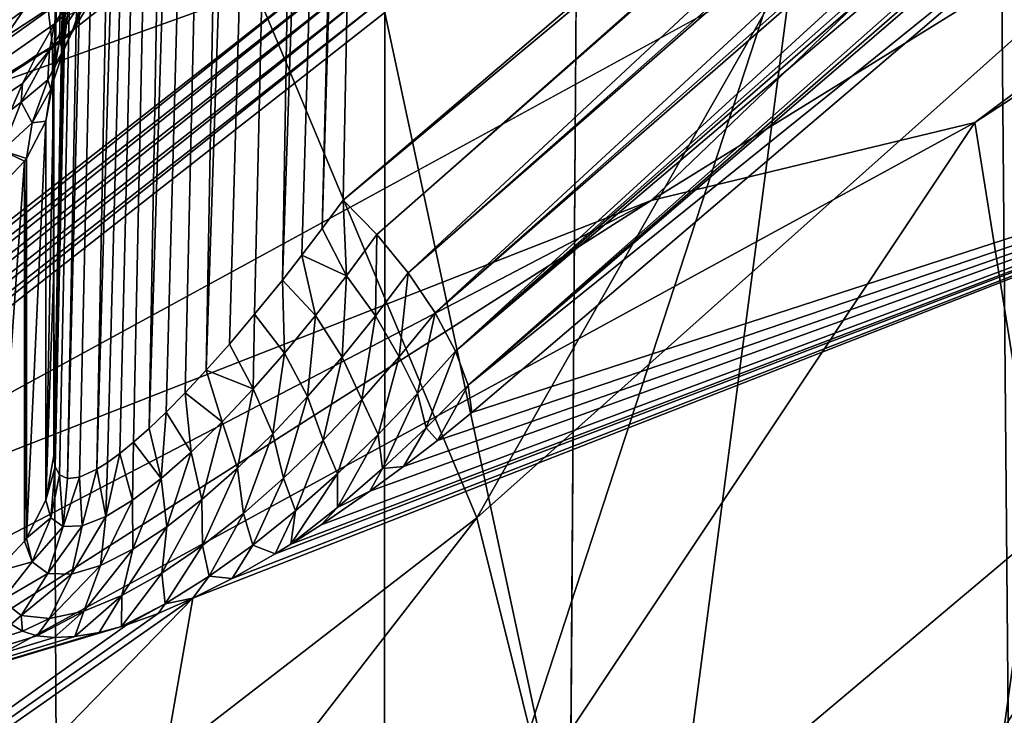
# Model space of a CAD drawing. Header units: metres. Extents: x -109 to 109, y -78 to 121.
# Tile 566 of 656: x 18.362 to 19.41, y -62.831 to -62.09. Entities that reach past the tile are written whole.
import ezdxf

# ---------------------------------------------------------------- set-up
doc = ezdxf.new("R2010")
doc.units = ezdxf.units.M
doc.layers.add('solid_508554_SW0001', color=7, linetype='CONTINUOUS')

msp = doc.modelspace()

# ---------------------------------------------------------------- linework, layer by layer
at = {"layer": 'solid_508554_SW0001'}
for points in [[(17.94449, -62.709686, 15.484874), (19.440199, -61.893547, 16.898468), (18.029377, -50.841457, 8.534774)], [(20.641497, -50.914703, 8.418381), (20.549397, -63.05127, 15.519059), (18.941591, -63.890049, 14.066255)], [(19.02648, -51.757244, 6.959062), (20.641497, -50.914703, 8.418381), (18.941591, -63.890049, 14.066255)], [(19.02648, -51.757244, 6.959062), (18.941591, -63.890049, 14.066255), (17.197317, -64.657623, 12.736771)], [(17.274378, -52.528263, 5.623614), (19.02648, -51.757244, 6.959062), (17.197317, -64.657623, 12.736771)], [(18.404106, -62.113274, 36.394341), (18.506796, -57.266548, 33.50288), (18.496571, -57.306026, 33.436073)], [(18.404106, -62.113274, 36.394341), (18.412527, -62.085979, 36.414581), (18.506796, -57.266548, 33.50288)], [(18.397896, -62.55455, 35.651524), (18.496571, -57.306026, 33.436073), (18.496571, -57.609501, 32.910439)], [(18.397896, -62.55455, 35.651524), (18.397896, -62.152397, 36.348068), (18.496571, -57.306026, 33.436073)], [(18.399399, -62.135147, 36.372101), (18.496571, -57.306026, 33.436073), (18.397896, -62.152397, 36.348068)], [(18.399399, -62.135147, 36.372101), (18.404106, -62.113274, 36.394341), (18.496571, -57.306026, 33.436073)], [(18.506804, -57.647636, 32.842819), (18.397896, -62.55455, 35.651524), (18.496571, -57.609501, 32.910439)], [(18.399374, -62.56665, 35.624794), (18.397896, -62.55455, 35.651524), (18.506804, -57.647636, 32.842819)], [(18.404032, -62.574986, 35.594875), (18.399374, -62.56665, 35.624794), (18.506804, -57.647636, 32.842819)], [(18.41238, -62.578926, 35.561249), (18.404032, -62.574986, 35.594875), (18.506804, -57.647636, 32.842819)], [(18.41238, -62.578926, 35.561249), (18.506804, -57.647636, 32.842819), (18.536776, -57.683376, 32.779926)], [(18.425285, -62.577446, 35.522995), (18.41238, -62.578926, 35.561249), (18.536776, -57.683376, 32.779926)], [(18.44364, -62.569077, 35.4799), (18.425285, -62.577446, 35.522995), (18.536776, -57.683376, 32.779926)], [(18.44364, -62.569077, 35.4799), (18.536776, -57.683376, 32.779926), (18.584446, -57.714291, 32.726048)], [(18.455074, -62.561836, 35.456692), (18.44364, -62.569077, 35.4799), (18.584446, -57.714291, 32.726048)], [(18.468122, -62.552319, 35.432465), (18.455074, -62.561836, 35.456692), (18.584446, -57.714291, 32.726048)], [(18.482849, -62.540356, 35.407322), (18.468122, -62.552319, 35.432465), (18.584446, -57.714291, 32.726048)], [(18.499353, -62.525707, 35.381298), (18.482849, -62.540356, 35.407322), (18.584446, -57.714291, 32.726048)], [(18.499353, -62.525707, 35.381298), (18.584446, -57.714291, 32.726048), (18.646563, -57.73827, 32.684849)], [(18.5177, -62.508213, 35.354527), (18.499353, -62.525707, 35.381298), (18.646563, -57.73827, 32.684849)], [(18.538019, -62.487583, 35.327042), (18.5177, -62.508213, 35.354527), (18.646563, -57.73827, 32.684849)], [(18.560406, -62.463581, 35.298985), (18.538019, -62.487583, 35.327042), (18.646563, -57.73827, 32.684849)], [(18.560406, -62.463581, 35.298985), (18.646563, -57.73827, 32.684849), (18.718899, -57.753681, 32.659138)], [(18.584919, -62.435947, 35.270546), (18.560406, -62.463581, 35.298985), (18.718899, -57.753681, 32.659138)], [(18.611891, -62.404125, 35.241692), (18.584919, -62.435947, 35.270546), (18.718899, -57.753681, 32.659138)], [(18.641369, -62.36776, 35.212761), (18.611891, -62.404125, 35.241692), (18.718899, -57.753681, 32.659138)], [(18.641369, -62.36776, 35.212761), (18.718899, -57.753681, 32.659138), (18.796524, -57.75948, 32.650669)], [(18.66218, -62.341274, 35.19392), (18.641369, -62.36776, 35.212761), (18.796524, -57.75948, 32.650669)], [(18.68384, -62.312904, 35.175583), (18.66218, -62.341274, 35.19392), (18.796524, -57.75948, 32.650669)], [(18.68384, -62.312904, 35.175583), (18.796524, -57.75948, 32.650669), (18.751396, -60.021019, 33.904263)], [(18.751396, -60.021019, 33.904263), (18.706264, -62.282555, 35.157852), (18.68384, -62.312904, 35.175583)], [(19.390108, -61.699596, 34.834713), (18.706264, -62.282555, 35.157852), (18.751396, -60.021019, 33.904263)], [(18.524599, -61.847782, 41.124611), (18.848715, -62.620667, 39.785931), (20.188845, -60.267937, 40.699127)], [(18.848715, -62.620667, 39.785931), (20.542078, -61.110256, 39.240185), (20.188845, -60.267937, 40.699127)], [(19.420925, -63.568558, 23.756556), (19.401405, -61.326843, 22.4753), (20.270317, -60.495655, 23.914961)], [(18.404993, -61.088379, 38.069042), (16.630539, -62.542767, 38.568161), (16.390022, -61.841415, 39.782932)], [(18.404993, -61.088379, 38.069042), (18.546196, -61.894909, 36.672203), (16.630539, -62.542767, 38.568161)], [(16.744415, -63.320492, 41.454334), (18.524599, -61.847782, 41.124611), (18.073944, -61.090916, 42.435535)], [(18.848715, -62.620667, 39.785931), (19.044073, -63.404297, 38.428646), (20.542078, -61.110256, 39.240185)], [(19.044073, -63.404297, 38.428646), (20.754988, -61.964287, 37.76096), (20.542078, -61.110256, 39.240185)], [(20.088715, -61.130566, 34.511303), (18.706264, -62.282555, 35.157852), (19.390108, -61.699596, 34.834713)], [(20.088715, -61.130566, 34.511303), (18.742046, -62.319164, 35.170216), (18.706264, -62.282555, 35.157852)], [(20.088715, -61.130566, 34.511303), (20.092216, -61.134052, 34.511684), (18.742046, -62.319164, 35.170216)], [(20.092216, -61.134052, 34.511684), (18.775501, -62.360168, 35.169559), (18.742046, -62.319164, 35.170216)], [(20.092216, -61.134052, 34.511684), (20.124521, -61.169422, 34.509426), (18.775501, -62.360168, 35.169559)], [(20.124521, -61.169422, 34.509426), (20.130962, -61.177265, 34.507545), (18.775501, -62.360168, 35.169559)], [(20.130962, -61.177265, 34.507545), (18.804108, -62.402527, 35.155838), (18.775501, -62.360168, 35.169559)], [(20.130962, -61.177265, 34.507545), (20.155136, -61.209927, 34.494678), (18.804108, -62.402527, 35.155838)], [(20.155136, -61.209927, 34.494678), (20.162874, -61.221813, 34.487976), (18.804108, -62.402527, 35.155838)], [(20.162874, -61.221813, 34.487976), (18.825863, -62.443275, 35.130005), (18.804108, -62.402527, 35.155838)], [(20.162874, -61.221813, 34.487976), (20.178419, -61.249252, 34.468094), (18.825863, -62.443275, 35.130005)], [(19.633524, -61.233089, 24.817463), (18.750406, -62.082764, 23.345781), (19.215124, -64.252457, 25.577984)], [(19.633524, -61.233089, 24.817463), (19.215124, -64.252457, 25.577984), (19.642294, -63.817482, 26.331379)], [(20.178419, -61.249252, 34.468094), (20.185251, -61.263927, 34.454636), (18.825863, -62.443275, 35.130005)], [(20.185251, -61.263927, 34.454636), (20.192741, -61.284649, 34.431522), (18.825863, -62.443275, 35.130005)], [(20.192741, -61.284649, 34.431522), (18.839243, -62.479561, 35.093872), (18.825863, -62.443275, 35.130005)], [(20.192741, -61.284649, 34.431522), (20.196196, -61.300037, 34.410339), (18.839243, -62.479561, 35.093872)], [(20.196196, -61.300037, 34.410339), (20.197104, -61.313644, 34.387524), (18.839243, -62.479561, 35.093872)], [(18.839243, -62.479561, 35.093872), (20.197104, -61.313644, 34.387524), (19.532162, -61.921585, 34.724514)], [(18.392075, -62.078957, 21.084171), (19.401405, -61.326843, 22.4753), (18.396463, -62.118774, 21.103638)], [(18.408419, -64.365997, 22.375349), (18.396463, -62.118774, 21.103638), (19.401405, -61.326843, 22.4753)], [(19.420925, -63.568558, 23.756556), (18.408419, -64.365997, 22.375349), (19.401405, -61.326843, 22.4753)], [(19.526442, -63.122643, 19.768057), (20.722364, -61.324429, 18.651049), (19.378872, -62.199867, 17.134745)], [(20.3864, -61.445717, 18.06547), (19.378872, -62.199867, 17.134745), (20.722364, -61.324429, 18.651049)], [(20.3864, -61.445717, 18.06547), (19.034279, -62.283001, 16.61525), (19.378872, -62.199867, 17.134745)], [(20.3864, -61.445717, 18.06547), (19.440199, -61.893547, 16.898468), (19.034279, -62.283001, 16.61525)], [(16.744415, -63.320492, 41.454334), (17.037382, -64.019104, 40.244301), (18.524599, -61.847782, 41.124611)], [(17.037382, -64.019104, 40.244301), (18.848715, -62.620667, 39.785931), (18.524599, -61.847782, 41.124611)], [(18.704838, -62.026371, 23.343596), (18.013329, -61.86404, 23.708336), (17.053362, -62.618511, 22.401556)], [(18.546196, -61.894909, 36.672203), (16.751232, -63.251785, 37.340099), (16.630539, -62.542767, 38.568161)], [(18.546196, -61.894909, 36.672203), (18.508961, -61.939335, 36.665405), (16.751232, -63.251785, 37.340099)], [(19.034279, -62.283001, 16.61525), (19.440199, -61.893547, 16.898468), (17.94449, -62.709686, 15.484874)], [(18.839243, -62.479561, 35.093872), (19.532162, -61.921585, 34.724514), (18.843311, -62.508812, 35.050018)], [(18.843311, -62.508812, 35.050018), (19.532162, -61.921585, 34.724514), (20.072819, -62.109833, 32.986061)], [(18.508961, -61.939335, 36.665405), (18.475719, -61.981636, 36.654873), (16.751232, -63.251785, 37.340099)], [(19.044073, -63.404297, 38.428646), (19.109341, -64.193314, 37.062027), (20.754988, -61.964287, 37.76096)], [(19.109341, -64.193314, 37.062027), (20.826118, -62.824192, 36.271564), (20.754988, -61.964287, 37.76096)], [(18.475719, -61.981636, 36.654873), (18.470203, -61.988949, 36.65263), (16.751232, -63.251785, 37.340099)], [(18.470203, -61.988949, 36.65263), (18.446211, -62.021904, 36.640949), (16.751232, -63.251785, 37.340099)], [(18.360125, -61.998993, 21.063641), (18.379759, -62.038357, 21.070616), (17.24262, -62.770435, 19.776314)], [(18.446211, -62.021904, 36.640949), (18.420544, -62.059696, 36.624191), (16.751232, -63.251785, 37.340099)], [(17.677504, -62.831738, 21.948658), (18.704838, -62.026371, 23.343596), (17.053362, -62.618511, 22.401556)], [(17.690651, -62.837887, 21.941553), (18.704838, -62.026371, 23.343596), (17.677504, -62.831738, 21.948658)], [(17.690651, -62.837887, 21.941553), (18.718748, -62.031921, 23.337528), (18.704838, -62.026371, 23.343596)], [(17.690651, -62.837887, 21.941553), (17.702648, -62.847992, 21.937662), (18.718748, -62.031921, 23.337528)], [(17.702648, -62.847992, 21.937662), (18.731443, -62.041477, 23.334585), (18.718748, -62.031921, 23.337528)], [(18.379759, -62.038357, 21.070616), (17.258196, -62.818344, 19.789103), (17.24262, -62.770435, 19.776314)], [(18.379759, -62.038357, 21.070616), (18.392075, -62.078957, 21.084171), (17.258196, -62.818344, 19.789103)], [(17.702648, -62.847992, 21.937662), (17.712242, -62.860992, 21.937391), (18.731443, -62.041477, 23.334585)], [(17.712242, -62.860992, 21.937391), (18.741596, -62.054043, 23.335072), (18.731443, -62.041477, 23.334585)], [(17.712242, -62.860992, 21.937391), (17.718431, -62.875534, 21.940771), (18.741596, -62.054043, 23.335072)], [(17.718431, -62.875534, 21.940771), (18.748144, -62.068302, 23.338938), (18.741596, -62.054043, 23.335072)], [(18.447586, -62.053047, 36.540672), (18.416746, -62.104668, 36.521542), (18.429991, -62.067146, 36.588554)], [(18.428251, -62.079117, 36.476643), (18.416746, -62.104668, 36.521542), (18.447586, -62.053047, 36.540672)], [(18.420544, -62.059696, 36.624191), (18.398518, -62.095001, 36.605015), (16.751232, -63.251785, 37.340099)], [(18.429991, -62.067146, 36.588554), (18.39328, -62.12302, 36.565285), (18.398518, -62.095001, 36.605015)], [(18.416746, -62.104668, 36.521542), (18.39328, -62.12302, 36.565285), (18.429991, -62.067146, 36.588554)], [(18.429991, -62.067146, 36.588554), (18.398518, -62.095001, 36.605015), (18.420544, -62.059696, 36.624191)], [(17.718431, -62.875534, 21.940771), (17.72057, -62.890095, 21.947445), (18.748144, -62.068302, 23.338938)], [(18.748144, -62.068302, 23.338938), (17.72057, -62.890095, 21.947445), (18.750406, -62.082764, 23.345781)], [(18.392075, -62.078957, 21.084171), (18.396463, -62.118774, 21.103638), (17.258196, -62.818344, 19.789103)], [(18.750406, -62.082764, 23.345781), (17.72057, -62.890095, 21.947445), (18.749451, -64.677437, 24.8419)], [(18.408075, -62.12418, 36.451721), (18.412527, -62.085979, 36.414581), (18.404106, -62.113274, 36.394341)], [(18.428251, -62.079117, 36.476643), (18.412527, -62.085979, 36.414581), (18.408075, -62.12418, 36.451721)], [(18.428251, -62.079117, 36.476643), (18.408075, -62.12418, 36.451721), (18.416746, -62.104668, 36.521542)], [(18.750406, -62.082764, 23.345781), (18.749451, -64.677437, 24.8419), (19.215124, -64.252457, 25.577984)], [(18.398518, -62.095001, 36.605015), (18.379942, -62.127842, 36.583729), (16.751232, -63.251785, 37.340099)], [(18.39328, -62.12302, 36.565285), (18.379942, -62.127842, 36.583729), (18.398518, -62.095001, 36.605015)], [(18.416746, -62.104668, 36.521542), (18.391579, -62.154621, 36.491749), (18.39328, -62.12302, 36.565285)], [(18.408075, -62.12418, 36.451721), (18.391579, -62.154621, 36.491749), (18.416746, -62.104668, 36.521542)], [(18.404993, -63.512951, 33.869564), (20.072819, -62.109833, 32.986061), (19.809559, -62.908447, 31.602818)], [(18.5462, -62.706512, 35.266457), (20.072819, -62.109833, 32.986061), (18.404993, -63.512951, 33.869564)], [(18.588032, -62.68528, 35.224503), (20.072819, -62.109833, 32.986061), (18.5462, -62.706512, 35.266457)], [(18.588032, -62.68528, 35.224503), (18.633833, -62.659103, 35.183693), (20.072819, -62.109833, 32.986061)], [(18.633833, -62.659103, 35.183693), (18.650311, -62.649002, 35.170204), (20.072819, -62.109833, 32.986061)], [(18.650311, -62.649002, 35.170204), (18.682837, -62.628147, 35.145168), (20.072819, -62.109833, 32.986061)], [(18.682837, -62.628147, 35.145168), (18.734632, -62.592491, 35.109535), (20.072819, -62.109833, 32.986061)], [(18.734632, -62.592491, 35.109535), (18.770363, -62.566277, 35.087738), (20.072819, -62.109833, 32.986061)], [(18.770363, -62.566277, 35.087738), (18.806547, -62.538414, 35.067932), (20.072819, -62.109833, 32.986061)], [(18.806547, -62.538414, 35.067932), (18.843311, -62.508812, 35.050018), (20.072819, -62.109833, 32.986061)], [(17.258196, -62.818344, 19.789103), (18.396463, -62.118774, 21.103638), (17.263735, -62.865166, 19.810846)], [(18.408419, -64.365997, 22.375349), (17.263735, -62.865166, 19.810846), (18.396463, -62.118774, 21.103638)], [(18.394762, -62.164368, 36.417561), (18.404106, -62.113274, 36.394341), (18.399399, -62.135147, 36.372101)], [(18.408075, -62.12418, 36.451721), (18.404106, -62.113274, 36.394341), (18.394762, -62.164368, 36.417561)], [(18.379942, -62.127842, 36.583729), (18.364626, -62.158276, 36.5606), (16.751232, -63.251785, 37.340099)], [(18.39328, -62.12302, 36.565285), (18.363083, -62.178165, 36.529629), (18.364626, -62.158276, 36.5606)], [(18.391579, -62.154621, 36.491749), (18.363083, -62.178165, 36.529629), (18.39328, -62.12302, 36.565285)], [(18.39328, -62.12302, 36.565285), (18.364626, -62.158276, 36.5606), (18.379942, -62.127842, 36.583729)], [(18.408075, -62.12418, 36.451721), (18.394762, -62.164368, 36.417561), (18.391579, -62.154621, 36.491749)], [(18.394762, -62.164368, 36.417561), (18.399399, -62.135147, 36.372101), (18.397896, -62.152397, 36.348068)], [(18.364626, -62.158276, 36.5606), (18.352383, -62.186382, 36.535843), (16.751232, -63.251785, 37.340099)], [(18.363083, -62.178165, 36.529629), (18.352383, -62.186382, 36.535843), (18.364626, -62.158276, 36.5606)], [(18.391579, -62.154621, 36.491749), (18.374754, -62.200329, 36.450836), (18.363083, -62.178165, 36.529629)], [(18.394762, -62.164368, 36.417561), (18.374754, -62.200329, 36.450836), (18.391579, -62.154621, 36.491749)], [(18.389458, -62.601925, 35.67762), (18.397896, -62.152397, 36.348068), (18.397825, -62.356972, 36.001812)], [(18.394762, -62.164368, 36.417561), (18.397896, -62.152397, 36.348068), (18.389458, -62.198689, 36.376049)], [(18.389458, -62.601925, 35.67762), (18.389458, -62.198689, 36.376049), (18.397896, -62.152397, 36.348068)], [(18.397896, -62.55455, 35.651524), (18.397825, -62.356972, 36.001812), (18.397896, -62.152397, 36.348068)], [(18.394762, -62.164368, 36.417561), (18.389458, -62.198689, 36.376049), (18.374754, -62.200329, 36.450836)], [(18.363083, -62.178165, 36.529629), (18.342766, -62.229694, 36.481094), (18.352383, -62.186382, 36.535843)], [(18.374754, -62.200329, 36.450836), (18.342766, -62.229694, 36.481094), (18.363083, -62.178165, 36.529629)], [(18.231358, -63.92461, 18.379013), (19.378872, -62.199867, 17.134745), (17.88788, -63.013432, 15.725611)], [(19.034279, -62.283001, 16.61525), (17.88788, -63.013432, 15.725611), (19.378872, -62.199867, 17.134745)], [(18.231358, -63.92461, 18.379013), (19.526442, -63.122643, 19.768057), (19.378872, -62.199867, 17.134745)], [(18.374754, -62.200329, 36.450836), (18.368752, -62.238422, 36.400074), (18.342766, -62.229694, 36.481094)], [(18.389458, -62.198689, 36.376049), (18.368752, -62.238422, 36.400074), (18.374754, -62.200329, 36.450836)], [(18.368752, -62.642601, 35.700016), (18.368752, -62.238422, 36.400074), (18.389458, -62.198689, 36.376049)], [(18.389458, -62.601925, 35.67762), (18.368752, -62.642601, 35.700016), (18.389458, -62.198689, 36.376049)], [(18.366673, -62.24128, 36.401806), (18.335487, -62.273647, 36.421379), (18.342766, -62.229694, 36.481094)], [(18.368752, -62.238422, 36.400074), (18.366673, -62.24128, 36.401806), (18.342766, -62.229694, 36.481094)], [(18.335487, -62.678665, 35.719872), (18.335487, -62.273647, 36.421379), (18.366673, -62.24128, 36.401806)], [(18.366673, -62.645527, 35.70163), (18.335487, -62.678665, 35.719872), (18.366673, -62.24128, 36.401806)], [(18.366673, -62.645527, 35.70163), (18.366673, -62.24128, 36.401806), (18.368752, -62.238422, 36.400074)], [(18.368752, -62.642601, 35.700016), (18.366673, -62.645527, 35.70163), (18.368752, -62.238422, 36.400074)], [(19.034279, -62.283001, 16.61525), (17.545015, -63.059937, 15.269559), (17.88788, -63.013432, 15.725611)], [(19.034279, -62.283001, 16.61525), (17.94449, -62.709686, 15.484874), (17.545015, -63.059937, 15.269559)], [(18.709644, -62.363102, 35.192173), (18.68384, -62.312904, 35.175583), (18.706264, -62.282555, 35.157852)], [(18.709644, -62.363102, 35.192173), (18.706264, -62.282555, 35.157852), (18.742046, -62.319164, 35.170216)], [(18.709644, -62.363102, 35.192173), (18.66218, -62.341274, 35.19392), (18.68384, -62.312904, 35.175583)], [(18.709644, -62.363102, 35.192173), (18.742046, -62.319164, 35.170216), (18.740711, -62.405804, 35.188633)], [(18.742046, -62.319164, 35.170216), (18.775501, -62.360168, 35.169559), (18.740711, -62.405804, 35.188633)], [(18.676785, -62.405354, 35.216957), (18.641369, -62.36776, 35.212761), (18.66218, -62.341274, 35.19392)], [(18.676785, -62.405354, 35.216957), (18.66218, -62.341274, 35.19392), (18.709644, -62.363102, 35.192173)], [(18.389458, -62.601925, 35.67762), (18.397825, -62.356972, 36.001812), (18.397896, -62.55455, 35.651524)], [(18.740711, -62.405804, 35.188633), (18.775501, -62.360168, 35.169559), (18.765743, -62.449554, 35.172497)], [(18.775501, -62.360168, 35.169559), (18.804108, -62.402527, 35.155838), (18.765743, -62.449554, 35.172497)], [(18.643625, -62.445625, 35.244583), (18.611891, -62.404125, 35.241692), (18.641369, -62.36776, 35.212761)], [(18.643625, -62.445625, 35.244583), (18.641369, -62.36776, 35.212761), (18.676785, -62.405354, 35.216957)], [(18.676785, -62.405354, 35.216957), (18.709644, -62.363102, 35.192173), (18.704929, -62.44976, 35.210869)], [(18.709644, -62.363102, 35.192173), (18.740711, -62.405804, 35.188633), (18.704929, -62.44976, 35.210869)], [(18.765743, -62.449554, 35.172497), (18.804108, -62.402527, 35.155838), (18.785473, -62.488613, 35.143944)], [(18.804108, -62.402527, 35.155838), (18.825863, -62.443275, 35.130005), (18.785473, -62.488613, 35.143944)], [(18.610352, -62.483582, 35.275108), (18.584919, -62.435947, 35.270546), (18.611891, -62.404125, 35.241692)], [(18.610352, -62.483582, 35.275108), (18.611891, -62.404125, 35.241692), (18.643625, -62.445625, 35.244583)], [(18.643625, -62.445625, 35.244583), (18.676785, -62.405354, 35.216957), (18.668324, -62.491707, 35.236362)], [(18.676785, -62.405354, 35.216957), (18.704929, -62.44976, 35.210869), (18.668324, -62.491707, 35.236362)], [(18.704929, -62.44976, 35.210869), (18.740711, -62.405804, 35.188633), (18.725941, -62.494827, 35.192745)], [(18.740711, -62.405804, 35.188633), (18.765743, -62.449554, 35.172497), (18.725941, -62.494827, 35.192745)], [(18.610352, -62.483582, 35.275108), (18.560406, -62.463581, 35.298985), (18.584919, -62.435947, 35.270546)], [(18.610352, -62.483582, 35.275108), (18.643625, -62.445625, 35.244583), (18.631084, -62.531269, 35.265259)], [(18.643625, -62.445625, 35.244583), (18.668324, -62.491707, 35.236362), (18.631084, -62.531269, 35.265259)], [(18.785473, -62.488613, 35.143944), (18.825863, -62.443275, 35.130005), (18.794497, -62.524925, 35.106701)], [(18.825863, -62.443275, 35.130005), (18.839243, -62.479561, 35.093872), (18.794497, -62.524925, 35.106701)], [(18.668324, -62.491707, 35.236362), (18.704929, -62.44976, 35.210869), (18.684877, -62.537994, 35.216747)], [(18.704929, -62.44976, 35.210869), (18.725941, -62.494827, 35.192745), (18.684877, -62.537994, 35.216747)], [(18.725941, -62.494827, 35.192745), (18.765743, -62.449554, 35.172497), (18.743496, -62.53228, 35.161499)], [(18.765743, -62.449554, 35.172497), (18.785473, -62.488613, 35.143944), (18.743496, -62.53228, 35.161499)], [(18.577185, -62.518803, 35.308613), (18.538019, -62.487583, 35.327042), (18.560406, -62.463581, 35.298985)], [(18.577185, -62.518803, 35.308613), (18.560406, -62.463581, 35.298985), (18.610352, -62.483582, 35.275108)], [(18.544418, -62.550766, 35.3452), (18.5177, -62.508213, 35.354527), (18.538019, -62.487583, 35.327042)], [(18.544418, -62.550766, 35.3452), (18.538019, -62.487583, 35.327042), (18.577185, -62.518803, 35.308613)], [(18.577185, -62.518803, 35.308613), (18.610352, -62.483582, 35.275108), (18.593441, -62.567986, 35.297752)], [(18.610352, -62.483582, 35.275108), (18.631084, -62.531269, 35.265259), (18.593441, -62.567986, 35.297752)], [(18.794497, -62.524925, 35.106701), (18.839243, -62.479561, 35.093872), (18.806547, -62.538414, 35.067932)], [(18.839243, -62.479561, 35.093872), (18.843311, -62.508812, 35.050018), (18.806547, -62.538414, 35.067932)], [(18.631084, -62.531269, 35.265259), (18.668324, -62.491707, 35.236362), (18.642756, -62.578636, 35.244732)], [(18.668324, -62.491707, 35.236362), (18.684877, -62.537994, 35.216747), (18.642756, -62.578636, 35.244732)], [(18.684877, -62.537994, 35.216747), (18.725941, -62.494827, 35.192745), (18.700094, -62.573963, 35.182846)], [(18.725941, -62.494827, 35.192745), (18.743496, -62.53228, 35.161499), (18.700094, -62.573963, 35.182846)], [(18.743496, -62.53228, 35.161499), (18.785473, -62.488613, 35.143944), (18.748018, -62.568481, 35.123508)], [(18.785473, -62.488613, 35.143944), (18.794497, -62.524925, 35.106701), (18.748018, -62.568481, 35.123508)], [(18.512445, -62.5788, 35.384987), (18.499353, -62.525707, 35.381298), (18.5177, -62.508213, 35.354527)], [(18.512445, -62.5788, 35.384987), (18.5177, -62.508213, 35.354527), (18.544418, -62.550766, 35.3452)], [(18.544418, -62.550766, 35.3452), (18.577185, -62.518803, 35.308613), (18.555708, -62.601269, 35.334095)], [(18.577185, -62.518803, 35.308613), (18.593441, -62.567986, 35.297752), (18.555708, -62.601269, 35.334095)], [(18.512445, -62.5788, 35.384987), (18.482849, -62.540356, 35.407322), (18.499353, -62.525707, 35.381298)], [(18.748018, -62.568481, 35.123508), (18.794497, -62.524925, 35.106701), (18.770363, -62.566277, 35.087738)], [(18.794497, -62.524925, 35.106701), (18.806547, -62.538414, 35.067932), (18.770363, -62.566277, 35.087738)], [(18.593441, -62.567986, 35.297752), (18.631084, -62.531269, 35.265259), (18.599829, -62.616249, 35.276993)], [(18.631084, -62.531269, 35.265259), (18.642756, -62.578636, 35.244732), (18.599829, -62.616249, 35.276993)], [(18.642756, -62.578636, 35.244732), (18.684877, -62.537994, 35.216747), (18.655451, -62.613297, 35.208229)], [(18.684877, -62.537994, 35.216747), (18.700094, -62.573963, 35.182846), (18.655451, -62.613297, 35.208229)], [(18.743496, -62.53228, 35.161499), (18.748018, -62.568481, 35.123508), (18.699989, -62.609901, 35.144501)], [(18.700094, -62.573963, 35.182846), (18.743496, -62.53228, 35.161499), (18.699989, -62.609901, 35.144501)], [(18.481829, -62.602032, 35.428062), (18.468122, -62.552319, 35.432465), (18.482849, -62.540356, 35.407322)], [(18.481829, -62.602032, 35.428062), (18.482849, -62.540356, 35.407322), (18.512445, -62.5788, 35.384987)], [(18.389458, -62.601925, 35.67762), (18.397896, -62.55455, 35.651524), (18.399374, -62.56665, 35.624794)], [(18.453379, -62.619324, 35.474411), (18.455074, -62.561836, 35.456692), (18.468122, -62.552319, 35.432465)], [(18.453379, -62.619324, 35.474411), (18.468122, -62.552319, 35.432465), (18.481829, -62.602032, 35.428062)], [(18.512445, -62.5788, 35.384987), (18.544418, -62.550766, 35.3452), (18.518328, -62.63036, 35.37458)], [(18.544418, -62.550766, 35.3452), (18.555708, -62.601269, 35.334095), (18.518328, -62.63036, 35.37458)], [(18.394766, -62.62072, 35.627121), (18.389458, -62.601925, 35.67762), (18.399374, -62.56665, 35.624794)], [(18.394766, -62.62072, 35.627121), (18.399374, -62.56665, 35.624794), (18.404032, -62.574986, 35.594875)], [(18.428265, -62.629253, 35.523743), (18.425285, -62.577446, 35.522995), (18.44364, -62.569077, 35.4799)], [(18.428265, -62.629253, 35.523743), (18.44364, -62.569077, 35.4799), (18.453379, -62.619324, 35.474411)], [(18.453379, -62.619324, 35.474411), (18.44364, -62.569077, 35.4799), (18.455074, -62.561836, 35.456692)], [(18.555708, -62.601269, 35.334095), (18.593441, -62.567986, 35.297752), (18.55644, -62.650192, 35.313919)], [(18.593441, -62.567986, 35.297752), (18.599829, -62.616249, 35.276993), (18.55644, -62.650192, 35.313919)], [(18.699989, -62.609901, 35.144501), (18.748018, -62.568481, 35.123508), (18.734632, -62.592491, 35.109535)], [(18.748018, -62.568481, 35.123508), (18.770363, -62.566277, 35.087738), (18.734632, -62.592491, 35.109535)], [(18.394766, -62.62072, 35.627121), (18.404032, -62.574986, 35.594875), (18.408085, -62.630211, 35.57523)], [(18.408085, -62.630211, 35.57523), (18.404032, -62.574986, 35.594875), (18.41238, -62.578926, 35.561249)], [(18.408085, -62.630211, 35.57523), (18.41238, -62.578926, 35.561249), (18.425285, -62.577446, 35.522995)], [(18.408085, -62.630211, 35.57523), (18.425285, -62.577446, 35.522995), (18.428265, -62.629253, 35.523743)], [(18.481829, -62.602032, 35.428062), (18.512445, -62.5788, 35.384987), (18.481958, -62.654263, 35.419525)], [(18.512445, -62.5788, 35.384987), (18.518328, -62.63036, 35.37458), (18.481958, -62.654263, 35.419525)], [(18.599829, -62.616249, 35.276993), (18.642756, -62.578636, 35.244732), (18.609789, -62.649849, 35.237949)], [(18.642756, -62.578636, 35.244732), (18.655451, -62.613297, 35.208229), (18.609789, -62.649849, 35.237949)], [(18.700094, -62.573963, 35.182846), (18.699989, -62.609901, 35.144501), (18.650311, -62.649002, 35.170204)], [(18.655451, -62.613297, 35.208229), (18.700094, -62.573963, 35.182846), (18.650311, -62.649002, 35.170204)], [(18.699989, -62.609901, 35.144501), (18.734632, -62.592491, 35.109535), (18.682837, -62.628147, 35.145168)], [(18.394766, -62.62072, 35.627121), (18.368752, -62.642601, 35.700016), (18.389458, -62.601925, 35.67762)], [(18.481829, -62.602032, 35.428062), (18.481958, -62.654263, 35.419525), (18.447601, -62.671669, 35.469154)], [(18.453379, -62.619324, 35.474411), (18.481829, -62.602032, 35.428062), (18.447601, -62.671669, 35.469154)], [(18.555708, -62.601269, 35.334095), (18.55644, -62.650192, 35.313919), (18.513094, -62.679626, 35.355968)], [(18.518328, -62.63036, 35.37458), (18.555708, -62.601269, 35.334095), (18.513094, -62.679626, 35.355968)], [(18.609789, -62.649849, 35.237949), (18.655451, -62.613297, 35.208229), (18.633833, -62.659103, 35.183693)], [(18.655451, -62.613297, 35.208229), (18.650311, -62.649002, 35.170204), (18.633833, -62.659103, 35.183693)], [(18.699989, -62.609901, 35.144501), (18.682837, -62.628147, 35.145168), (18.650311, -62.649002, 35.170204)], [(17.037382, -64.019104, 40.244301), (17.213966, -64.727425, 39.017452), (18.848715, -62.620667, 39.785931)], [(17.213966, -64.727425, 39.017452), (19.044073, -63.404297, 38.428646), (18.848715, -62.620667, 39.785931)], [(18.394766, -62.62072, 35.627121), (18.374758, -62.667519, 35.641624), (18.368752, -62.642601, 35.700016)], [(18.394766, -62.62072, 35.627121), (18.408085, -62.630211, 35.57523), (18.374758, -62.667519, 35.641624)], [(18.453379, -62.619324, 35.474411), (18.447601, -62.671669, 35.469154), (18.416761, -62.680912, 35.523418)], [(18.428265, -62.629253, 35.523743), (18.453379, -62.619324, 35.474411), (18.416761, -62.680912, 35.523418)], [(18.55644, -62.650192, 35.313919), (18.599829, -62.616249, 35.276993), (18.563406, -62.683071, 35.272408)], [(18.599829, -62.616249, 35.276993), (18.609789, -62.649849, 35.237949), (18.563406, -62.683071, 35.272408)], [(18.408085, -62.630211, 35.57523), (18.39159, -62.680096, 35.581573), (18.374758, -62.667519, 35.641624)], [(18.428265, -62.629253, 35.523743), (18.416761, -62.680912, 35.523418), (18.39159, -62.680096, 35.581573)], [(18.408085, -62.630211, 35.57523), (18.428265, -62.629253, 35.523743), (18.39159, -62.680096, 35.581573)], [(18.518328, -62.63036, 35.37458), (18.513094, -62.679626, 35.355968), (18.470552, -62.703445, 35.403652)], [(18.481958, -62.654263, 35.419525), (18.518328, -62.63036, 35.37458), (18.470552, -62.703445, 35.403652)], [(18.374758, -62.667519, 35.641624), (18.366673, -62.645527, 35.70163), (18.368752, -62.642601, 35.700016)], [(18.374758, -62.667519, 35.641624), (18.335487, -62.678665, 35.719872), (18.366673, -62.645527, 35.70163)], [(18.481958, -62.654263, 35.419525), (18.470552, -62.703445, 35.403652), (18.430008, -62.720184, 35.457424)], [(18.447601, -62.671669, 35.469154), (18.481958, -62.654263, 35.419525), (18.430008, -62.720184, 35.457424)], [(18.513094, -62.679626, 35.355968), (18.55644, -62.650192, 35.313919), (18.516716, -62.712273, 35.312069)], [(18.55644, -62.650192, 35.313919), (18.563406, -62.683071, 35.272408), (18.516716, -62.712273, 35.312069)], [(18.563406, -62.683071, 35.272408), (18.609789, -62.649849, 35.237949), (18.588032, -62.68528, 35.224503)], [(18.609789, -62.649849, 35.237949), (18.633833, -62.659103, 35.183693), (18.588032, -62.68528, 35.224503)], [(18.374758, -62.667519, 35.641624), (18.342772, -62.708408, 35.651924), (18.335487, -62.678665, 35.719872)], [(18.374758, -62.667519, 35.641624), (18.39159, -62.680096, 35.581573), (18.342772, -62.708408, 35.651924)], [(18.447601, -62.671669, 35.469154), (18.430008, -62.720184, 35.457424), (18.393299, -62.727974, 35.517437)], [(18.416761, -62.680912, 35.523418), (18.447601, -62.671669, 35.469154), (18.393299, -62.727974, 35.517437)], [(18.39159, -62.680096, 35.581573), (18.363096, -62.724674, 35.583019), (18.342772, -62.708408, 35.651924)], [(18.39159, -62.680096, 35.581573), (18.416761, -62.680912, 35.523418), (18.363096, -62.724674, 35.583019)], [(18.416761, -62.680912, 35.523418), (18.393299, -62.727974, 35.517437), (18.363096, -62.724674, 35.583019)], [(18.513094, -62.679626, 35.355968), (18.516716, -62.712273, 35.312069), (18.470205, -62.736584, 35.357689)], [(18.470552, -62.703445, 35.403652), (18.513094, -62.679626, 35.355968), (18.470205, -62.736584, 35.357689)], [(18.516716, -62.712273, 35.312069), (18.563406, -62.683071, 35.272408), (18.5462, -62.706512, 35.266457)], [(18.563406, -62.683071, 35.272408), (18.588032, -62.68528, 35.224503), (18.5462, -62.706512, 35.266457)], [(18.5462, -62.706512, 35.266457), (16.630539, -64.672386, 34.879543), (16.751232, -63.963367, 36.107601)], [(18.5462, -62.706512, 35.266457), (18.404993, -63.512951, 33.869564), (16.630539, -64.672386, 34.879543)], [(18.508944, -62.722847, 35.308353), (18.5462, -62.706512, 35.266457), (16.751232, -63.963367, 36.107601)], [(18.470552, -62.703445, 35.403652), (18.446173, -62.742954, 35.392124), (18.420504, -62.747334, 35.433247)], [(18.430008, -62.720184, 35.457424), (18.470552, -62.703445, 35.403652), (18.420504, -62.747334, 35.433247)], [(18.470552, -62.703445, 35.403652), (18.470205, -62.736584, 35.357689), (18.446173, -62.742954, 35.392124)], [(18.516716, -62.712273, 35.312069), (18.5462, -62.706512, 35.266457), (18.508944, -62.722847, 35.308353)], [(18.342772, -62.708408, 35.651924), (18.363096, -62.724674, 35.583019), (18.352346, -62.734131, 35.587189)], [(18.516716, -62.712273, 35.312069), (18.475685, -62.734879, 35.350285), (18.470205, -62.736584, 35.357689)], [(18.516716, -62.712273, 35.312069), (18.508944, -62.722847, 35.308353), (18.475685, -62.734879, 35.350285)], [(18.475685, -62.734879, 35.350285), (18.508944, -62.722847, 35.308353), (16.751232, -63.963367, 36.107601)], [(18.363096, -62.724674, 35.583019), (18.364582, -62.741524, 35.550468), (18.352346, -62.734131, 35.587189)], [(18.363096, -62.724674, 35.583019), (18.393299, -62.727974, 35.517437), (18.364582, -62.741524, 35.550468)], [(18.393299, -62.727974, 35.517437), (18.379896, -62.746349, 35.512527), (18.364582, -62.741524, 35.550468)], [(18.430008, -62.720184, 35.457424), (18.398474, -62.748371, 35.473423), (18.379896, -62.746349, 35.512527)], [(18.393299, -62.727974, 35.517437), (18.430008, -62.720184, 35.457424), (18.379896, -62.746349, 35.512527)], [(18.430008, -62.720184, 35.457424), (18.420504, -62.747334, 35.433247), (18.398474, -62.748371, 35.473423)], [(18.352346, -62.734131, 35.587189), (18.364582, -62.741524, 35.550468), (16.751232, -63.251785, 37.340099)], [(18.475685, -62.734879, 35.350285), (16.751232, -63.963367, 36.107601), (16.751232, -63.251785, 37.340099)], [(18.470205, -62.736584, 35.357689), (18.475685, -62.734879, 35.350285), (16.751232, -63.251785, 37.340099)], [(18.446173, -62.742954, 35.392124), (18.470205, -62.736584, 35.357689), (16.751232, -63.251785, 37.340099)], [(18.364582, -62.741524, 35.550468), (18.379896, -62.746349, 35.512527), (16.751232, -63.251785, 37.340099)], [(18.420504, -62.747334, 35.433247), (18.446173, -62.742954, 35.392124), (16.751232, -63.251785, 37.340099)], [(18.379896, -62.746349, 35.512527), (18.398474, -62.748371, 35.473423), (16.751232, -63.251785, 37.340099)], [(18.398474, -62.748371, 35.473423), (18.420504, -62.747334, 35.433247), (16.751232, -63.251785, 37.340099)], [(19.044073, -64.98233, 35.695408), (20.754988, -63.684093, 34.782166), (20.826118, -62.824192, 36.271564)], [(19.109341, -64.193314, 37.062027), (19.044073, -64.98233, 35.695408), (20.826118, -62.824192, 36.271564)]]:
    msp.add_3dface(points, dxfattribs=at)

doc.saveas('drawing.dxf')
